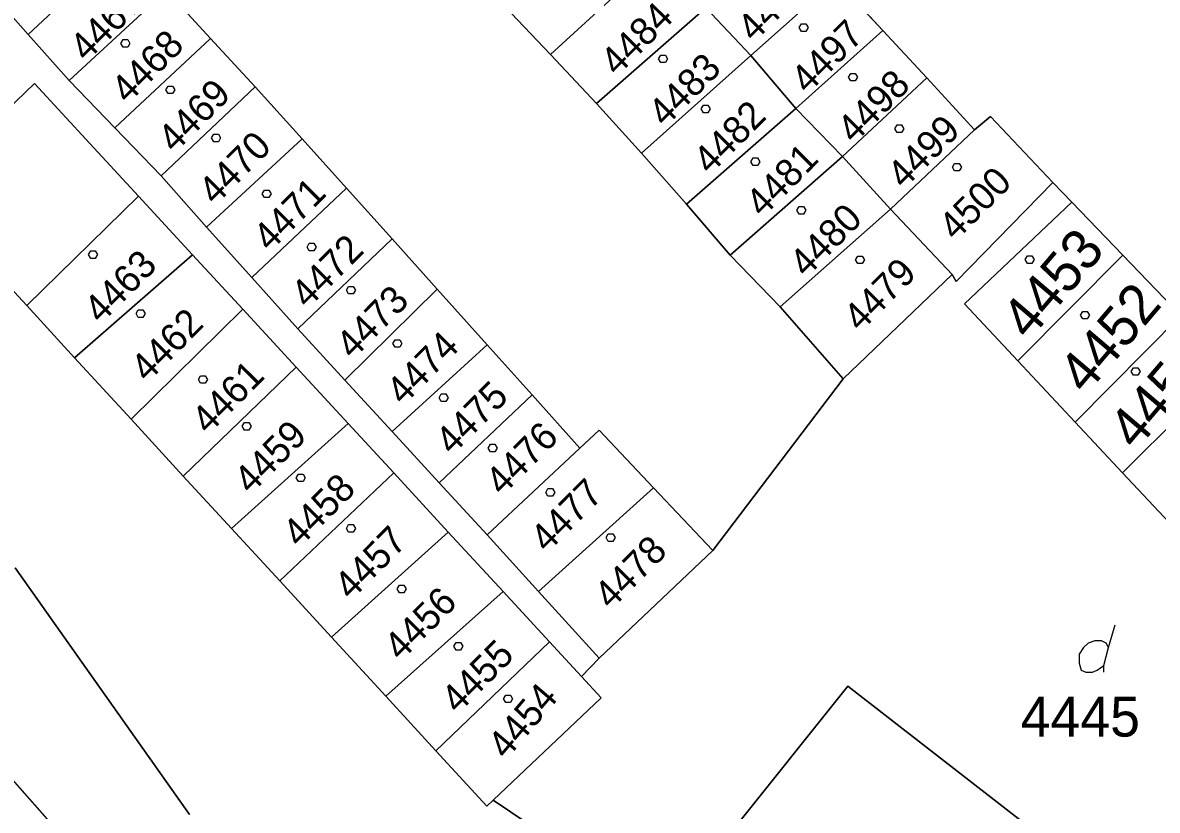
# Model space of a CAD drawing. Extents: x -263587 to -261993, y -1238795 to -1236748.
# Drawn here: x -262984.89 to -262939.57, y -1237575.64 to -1237544.16 of the extents above; entities that cross this region are included whole.
import ezdxf

# ---------------------------------------------------------------- set-up
doc = ezdxf.new("R2010")
doc.units = 0
doc.layers.add('Vrstva 1', color=7, linetype='Continuous')

msp = doc.modelspace()

# ---------------------------------------------------------------- linework, layer by layer
at = {"layer": 'Vrstva 1'}
for p, q in [((-262984.67, -1237544.63), (-262980.83, -1237541.04)), ((-262963.81, -1237545.43), (-262959.6, -1237541.57)), ((-262959.6, -1237541.57), (-262963.81, -1237545.43)), ((-262986.95, -1237542.05), (-262984.67, -1237544.63)), ((-262955.81, -1237545.48), (-262952.42, -1237542.45)), ((-262952.42, -1237542.45), (-262955.81, -1237545.48)), ((-262952.42, -1237542.45), (-262950.53, -1237544.48)), ((-262950.53, -1237544.48), (-262952.42, -1237542.45)), ((-262983.03, -1237546.48), (-262979.14, -1237542.88)), ((-262979.14, -1237542.88), (-262983.03, -1237546.48)), ((-262979.14, -1237542.88), (-262977.38, -1237544.8)), ((-262977.38, -1237544.8), (-262979.14, -1237542.88)), ((-262963.81, -1237545.43), (-262965.65, -1237543.51)), ((-262965.65, -1237543.51), (-262963.81, -1237545.43)), ((-262961.97, -1237547.39), (-262957.61, -1237543.57)), ((-262957.61, -1237543.57), (-262961.97, -1237547.39)), ((-262955.81, -1237545.48), (-262957.61, -1237543.57)), ((-262957.61, -1237543.57), (-262955.81, -1237545.48)), ((-262983.03, -1237546.48), (-262984.67, -1237544.63)), ((-262984.67, -1237544.63), (-262983.03, -1237546.48)), ((-262954.01, -1237547.59), (-262950.53, -1237544.48)), ((-262950.53, -1237544.48), (-262954.01, -1237547.59)), ((-262950.53, -1237544.48), (-262948.78, -1237546.37)), ((-262948.78, -1237546.37), (-262950.53, -1237544.48)), ((-262977.38, -1237544.8), (-262981.21, -1237548.37)), ((-262981.21, -1237548.37), (-262977.38, -1237544.8)), ((-262977.38, -1237544.8), (-262975.6, -1237546.73)), ((-262975.6, -1237546.73), (-262977.38, -1237544.8)), ((-262961.97, -1237547.39), (-262963.81, -1237545.43)), ((-262963.81, -1237545.43), (-262961.97, -1237547.39)), ((-262960.17, -1237549.38), (-262955.81, -1237545.48)), ((-262955.81, -1237545.48), (-262960.17, -1237549.38)), ((-262954.01, -1237547.59), (-262955.81, -1237545.48)), ((-262955.81, -1237545.48), (-262954.01, -1237547.59)), ((-262984.41, -1237546.59), (-262988.92, -1237550.91)), ((-262982.2, -1237548.99), (-262984.41, -1237546.59)), ((-262981.21, -1237548.37), (-262983.03, -1237546.48)), ((-262983.03, -1237546.48), (-262981.21, -1237548.37)), ((-262952.15, -1237549.51), (-262948.78, -1237546.37)), ((-262948.78, -1237546.37), (-262952.15, -1237549.51)), ((-262948.78, -1237546.37), (-262946.87, -1237548.44)), ((-262946.87, -1237548.44), (-262948.78, -1237546.37)), ((-262975.6, -1237546.73), (-262979.36, -1237550.29)), ((-262979.36, -1237550.29), (-262975.6, -1237546.73)), ((-262975.6, -1237546.73), (-262973.73, -1237548.81)), ((-262973.73, -1237548.81), (-262975.6, -1237546.73)), ((-262960.17, -1237549.38), (-262961.97, -1237547.39)), ((-262961.97, -1237547.39), (-262960.17, -1237549.38)), ((-262958.37, -1237551.42), (-262954.01, -1237547.59)), ((-262954.01, -1237547.59), (-262958.37, -1237551.42)), ((-262952.15, -1237549.51), (-262954.01, -1237547.59)), ((-262954.01, -1237547.59), (-262952.15, -1237549.51)), ((-262946.87, -1237548.44), (-262946.23, -1237547.91)), ((-262946.23, -1237547.91), (-262946.87, -1237548.44)), ((-262946.23, -1237547.91), (-262943.75, -1237550.55)), ((-262943.75, -1237550.55), (-262946.23, -1237547.91)), ((-262979.36, -1237550.29), (-262981.21, -1237548.37)), ((-262981.21, -1237548.37), (-262979.36, -1237550.29)), ((-262973.73, -1237548.81), (-262977.54, -1237552.33)), ((-262977.54, -1237552.33), (-262973.73, -1237548.81)), ((-262973.73, -1237548.81), (-262971.96, -1237550.77)), ((-262971.96, -1237550.77), (-262973.73, -1237548.81)), ((-262950.23, -1237551.61), (-262946.87, -1237548.44)), ((-262946.87, -1237548.44), (-262950.23, -1237551.61)), ((-262980.26, -1237551.09), (-262982.2, -1237548.99)), ((-262958.37, -1237551.42), (-262960.17, -1237549.38)), ((-262960.17, -1237549.38), (-262958.37, -1237551.42)), ((-262956.63, -1237553.45), (-262952.15, -1237549.51)), ((-262952.15, -1237549.51), (-262956.63, -1237553.45)), ((-262950.23, -1237551.61), (-262952.15, -1237549.51)), ((-262952.15, -1237549.51), (-262950.23, -1237551.61)), ((-262977.54, -1237552.33), (-262979.36, -1237550.29)), ((-262979.36, -1237550.29), (-262977.54, -1237552.33)), ((-262943.75, -1237550.55), (-262947.61, -1237554.51)), ((-262947.61, -1237554.51), (-262943.75, -1237550.55)), ((-262943.75, -1237550.55), (-262942.99, -1237551.34)), ((-262942.99, -1237551.34), (-262943.75, -1237550.55)), ((-262984.72, -1237555.47), (-262980.26, -1237551.09)), ((-262980.26, -1237551.09), (-262978.1, -1237553.44)), ((-262978.1, -1237553.44), (-262980.26, -1237551.09)), ((-262971.96, -1237550.77), (-262975.74, -1237554.34)), ((-262975.74, -1237554.34), (-262971.96, -1237550.77)), ((-262971.96, -1237550.77), (-262970.13, -1237552.8)), ((-262970.13, -1237552.8), (-262971.96, -1237550.77)), ((-262956.63, -1237553.45), (-262958.37, -1237551.42)), ((-262958.37, -1237551.42), (-262956.63, -1237553.45)), ((-262947.28, -1237555.4), (-262942.99, -1237551.34)), ((-262942.99, -1237551.34), (-262947.28, -1237555.4)), ((-262942.99, -1237551.34), (-262940.95, -1237553.46)), ((-262940.95, -1237553.46), (-262942.99, -1237551.34)), ((-262954.63, -1237555.52), (-262950.23, -1237551.61)), ((-262950.23, -1237551.61), (-262954.63, -1237555.52)), ((-262950.23, -1237551.61), (-262947.77, -1237554.22)), ((-262947.77, -1237554.22), (-262950.23, -1237551.61)), ((-262975.74, -1237554.34), (-262977.54, -1237552.33)), ((-262977.54, -1237552.33), (-262975.74, -1237554.34)), ((-262970.13, -1237552.8), (-262973.9, -1237556.4)), ((-262973.9, -1237556.4), (-262970.13, -1237552.8)), ((-262970.13, -1237552.8), (-262968.33, -1237554.81)), ((-262968.33, -1237554.81), (-262970.13, -1237552.8)), ((-262986.77, -1237553.25), (-262984.72, -1237555.47)), ((-262982.81, -1237557.55), (-262978.1, -1237553.44)), ((-262978.1, -1237553.44), (-262982.81, -1237557.55)), ((-262978.1, -1237553.44), (-262976.1, -1237555.61)), ((-262976.1, -1237555.61), (-262978.1, -1237553.44)), ((-262954.63, -1237555.52), (-262956.63, -1237553.45)), ((-262956.63, -1237553.45), (-262954.63, -1237555.52)), ((-262945.15, -1237557.67), (-262940.95, -1237553.46)), ((-262940.95, -1237553.46), (-262945.15, -1237557.67)), ((-262940.95, -1237553.46), (-262938.64, -1237555.86)), ((-262938.64, -1237555.86), (-262940.95, -1237553.46)), ((-262947.77, -1237554.22), (-262952.12, -1237558.39)), ((-262952.12, -1237558.39), (-262947.77, -1237554.22)), ((-262947.61, -1237554.51), (-262947.77, -1237554.22)), ((-262947.77, -1237554.22), (-262947.61, -1237554.51)), ((-262973.9, -1237556.4), (-262975.74, -1237554.34)), ((-262975.74, -1237554.34), (-262973.9, -1237556.4)), ((-262972.02, -1237558.45), (-262968.33, -1237554.81)), ((-262968.33, -1237554.81), (-262972.02, -1237558.45)), ((-262968.33, -1237554.81), (-262966.34, -1237557.03)), ((-262966.34, -1237557.03), (-262968.33, -1237554.81)), ((-262982.81, -1237557.55), (-262984.72, -1237555.47)), ((-262984.72, -1237555.47), (-262982.81, -1237557.55)), ((-262976.1, -1237555.61), (-262980.55, -1237560.01)), ((-262980.55, -1237560.01), (-262976.1, -1237555.61)), ((-262976.1, -1237555.61), (-262973.97, -1237557.93)), ((-262973.97, -1237557.93), (-262976.1, -1237555.61)), ((-262952.12, -1237558.39), (-262954.63, -1237555.52)), ((-262954.63, -1237555.52), (-262952.12, -1237558.39)), ((-262945.15, -1237557.67), (-262947.28, -1237555.4)), ((-262947.28, -1237555.4), (-262945.15, -1237557.67)), ((-262942.86, -1237560.12), (-262938.64, -1237555.86)), ((-262938.64, -1237555.86), (-262942.86, -1237560.12)), ((-262972.02, -1237558.45), (-262973.9, -1237556.4)), ((-262973.9, -1237556.4), (-262972.02, -1237558.45)), ((-262970.13, -1237560.5), (-262966.34, -1237557.03)), ((-262966.34, -1237557.03), (-262970.13, -1237560.5)), ((-262966.34, -1237557.03), (-262964.54, -1237559.03)), ((-262964.54, -1237559.03), (-262966.34, -1237557.03)), ((-262980.55, -1237560.01), (-262982.81, -1237557.55)), ((-262982.81, -1237557.55), (-262980.55, -1237560.01)), ((-262942.86, -1237560.12), (-262945.15, -1237557.67)), ((-262945.15, -1237557.67), (-262942.86, -1237560.12)), ((-262940.96, -1237562.15), (-262936.7, -1237557.88)), ((-262936.7, -1237557.88), (-262940.96, -1237562.15)), ((-262973.97, -1237557.93), (-262978.47, -1237562.28)), ((-262978.47, -1237562.28), (-262973.97, -1237557.93)), ((-262973.97, -1237557.93), (-262971.89, -1237560.18)), ((-262971.89, -1237560.18), (-262973.97, -1237557.93)), ((-262970.13, -1237560.5), (-262972.02, -1237558.45)), ((-262972.02, -1237558.45), (-262970.13, -1237560.5)), ((-262957.32, -1237565.25), (-262952.12, -1237558.39)), ((-262952.12, -1237558.39), (-262957.32, -1237565.25)), ((-262964.54, -1237559.03), (-262968.25, -1237562.55)), ((-262968.25, -1237562.55), (-262964.54, -1237559.03)), ((-262964.54, -1237559.03), (-262962.63, -1237561.16)), ((-262962.63, -1237561.16), (-262964.54, -1237559.03)), ((-262978.47, -1237562.28), (-262980.55, -1237560.01)), ((-262980.55, -1237560.01), (-262978.47, -1237562.28)), ((-262976.55, -1237564.37), (-262971.89, -1237560.18)), ((-262971.89, -1237560.18), (-262976.55, -1237564.37)), ((-262971.89, -1237560.18), (-262970.07, -1237562.15)), ((-262970.07, -1237562.15), (-262971.89, -1237560.18)), ((-262940.96, -1237562.15), (-262942.86, -1237560.12)), ((-262942.86, -1237560.12), (-262940.96, -1237562.15)), ((-262968.25, -1237562.55), (-262970.13, -1237560.5)), ((-262970.13, -1237560.5), (-262968.25, -1237562.55)), ((-262962.63, -1237561.16), (-262961.87, -1237560.45)), ((-262961.87, -1237560.45), (-262962.63, -1237561.16)), ((-262961.87, -1237560.45), (-262959.7, -1237562.75)), ((-262959.7, -1237562.75), (-262961.87, -1237560.45)), ((-262962.63, -1237561.16), (-262966.33, -1237564.63)), ((-262966.33, -1237564.63), (-262962.63, -1237561.16)), ((-262976.55, -1237564.37), (-262978.47, -1237562.28)), ((-262978.47, -1237562.28), (-262976.55, -1237564.37)), ((-262974.62, -1237566.47), (-262970.07, -1237562.15)), ((-262970.07, -1237562.15), (-262974.62, -1237566.47)), ((-262970.07, -1237562.15), (-262967.89, -1237564.52)), ((-262967.89, -1237564.52), (-262970.07, -1237562.15)), ((-262938.89, -1237564.36), (-262940.96, -1237562.15)), ((-262940.96, -1237562.15), (-262938.89, -1237564.36)), ((-262966.33, -1237564.63), (-262968.25, -1237562.55)), ((-262968.25, -1237562.55), (-262966.33, -1237564.63)), ((-262959.7, -1237562.75), (-262964.28, -1237566.89)), ((-262964.28, -1237566.89), (-262959.7, -1237562.75)), ((-262959.7, -1237562.75), (-262957.32, -1237565.25)), ((-262957.32, -1237565.25), (-262959.7, -1237562.75)), ((-262974.62, -1237566.47), (-262976.55, -1237564.37)), ((-262976.55, -1237564.37), (-262974.62, -1237566.47)), ((-262972.55, -1237568.72), (-262967.89, -1237564.52)), ((-262967.89, -1237564.52), (-262972.55, -1237568.72)), ((-262967.89, -1237564.52), (-262965.7, -1237566.89)), ((-262965.7, -1237566.89), (-262967.89, -1237564.52)), ((-262964.28, -1237566.89), (-262966.33, -1237564.63)), ((-262966.33, -1237564.63), (-262964.28, -1237566.89)), ((-262957.32, -1237565.25), (-262961.86, -1237569.56)), ((-262961.86, -1237569.56), (-262957.32, -1237565.25)), ((-262978.22, -1237575.8), (-262985.18, -1237565.95)), ((-262985.18, -1237565.95), (-262978.22, -1237575.8)), ((-262972.55, -1237568.72), (-262974.62, -1237566.47)), ((-262974.62, -1237566.47), (-262972.55, -1237568.72)), ((-262970.38, -1237571.08), (-262965.7, -1237566.89)), ((-262965.7, -1237566.89), (-262970.38, -1237571.08)), ((-262965.7, -1237566.89), (-262963.85, -1237568.9)), ((-262963.85, -1237568.9), (-262965.7, -1237566.89)), ((-262961.86, -1237569.56), (-262964.28, -1237566.89)), ((-262964.28, -1237566.89), (-262961.86, -1237569.56)), ((-262941.53, -1237569.13), (-262941.26, -1237568.23)), ((-262970.38, -1237571.08), (-262972.55, -1237568.72)), ((-262972.55, -1237568.72), (-262970.38, -1237571.08)), ((-262963.85, -1237568.9), (-262968.38, -1237573.26)), ((-262968.38, -1237573.26), (-262963.85, -1237568.9)), ((-262963.85, -1237568.9), (-262962.57, -1237570.29)), ((-262962.57, -1237570.29), (-262963.85, -1237568.9)), ((-262962.57, -1237570.29), (-262961.86, -1237569.56)), ((-262961.86, -1237569.56), (-262962.57, -1237570.29)), ((-262981.78, -1237578.38), (-262989.44, -1237569.71)), ((-262962.57, -1237570.29), (-262961.79, -1237571.14)), ((-262961.79, -1237571.14), (-262962.57, -1237570.29)), ((-262951.94, -1237570.67), (-262959.24, -1237579.81)), ((-262959.24, -1237579.81), (-262951.94, -1237570.67)), ((-262934.23, -1237584.43), (-262951.94, -1237570.67)), ((-262951.94, -1237570.67), (-262934.23, -1237584.43)), ((-262968.38, -1237573.26), (-262970.38, -1237571.08)), ((-262970.38, -1237571.08), (-262968.38, -1237573.26)), ((-262961.79, -1237571.14), (-262966.1, -1237575.23)), ((-262966.1, -1237575.23), (-262961.79, -1237571.14)), ((-262966.35, -1237575.47), (-262968.38, -1237573.26)), ((-262968.38, -1237573.26), (-262966.35, -1237575.47)), ((-262966.1, -1237575.23), (-262966.35, -1237575.47)), ((-262966.35, -1237575.47), (-262966.1, -1237575.23)), ((-262959.24, -1237579.81), (-262966.1, -1237575.23)), ((-262966.1, -1237575.23), (-262959.24, -1237579.81))]:
    msp.add_line(p, q, dxfattribs=at)
for points in [[(-262953.61, -1237544.21), (-262953.52, -1237544.36), (-262953.61, -1237544.51), (-262953.79, -1237544.51), (-262953.88, -1237544.36), (-262953.79, -1237544.21)], [(-262980.69, -1237544.84), (-262980.6, -1237544.99), (-262980.69, -1237545.14), (-262980.87, -1237545.14), (-262980.96, -1237544.99), (-262980.87, -1237544.84)], [(-262959.22, -1237545.46), (-262959.13, -1237545.61), (-262959.22, -1237545.76), (-262959.4, -1237545.76), (-262959.49, -1237545.61), (-262959.4, -1237545.46)], [(-262951.64, -1237546.19), (-262951.55, -1237546.34), (-262951.64, -1237546.49), (-262951.82, -1237546.49), (-262951.91, -1237546.34), (-262951.82, -1237546.19)], [(-262978.9, -1237546.7), (-262978.81, -1237546.85), (-262978.9, -1237547), (-262979.08, -1237547), (-262979.17, -1237546.85), (-262979.08, -1237546.7)], [(-262957.52, -1237547.46), (-262957.43, -1237547.61), (-262957.52, -1237547.76), (-262957.7, -1237547.76), (-262957.79, -1237547.61), (-262957.7, -1237547.46)], [(-262949.79, -1237548.25), (-262949.7, -1237548.4), (-262949.79, -1237548.55), (-262949.97, -1237548.55), (-262950.06, -1237548.4), (-262949.97, -1237548.25)], [(-262977.07, -1237548.62), (-262976.98, -1237548.77), (-262977.07, -1237548.92), (-262977.25, -1237548.92), (-262977.34, -1237548.77), (-262977.25, -1237548.62)], [(-262955.54, -1237549.57), (-262955.45, -1237549.72), (-262955.54, -1237549.87), (-262955.72, -1237549.87), (-262955.81, -1237549.72), (-262955.72, -1237549.57)], [(-262947.49, -1237549.79), (-262947.4, -1237549.94), (-262947.49, -1237550.09), (-262947.67, -1237550.09), (-262947.76, -1237549.94), (-262947.67, -1237549.79)], [(-262975.05, -1237550.85), (-262974.96, -1237551), (-262975.05, -1237551.15), (-262975.23, -1237551.15), (-262975.32, -1237551), (-262975.23, -1237550.85)], [(-262953.7, -1237551.51), (-262953.61, -1237551.66), (-262953.7, -1237551.81), (-262953.88, -1237551.81), (-262953.97, -1237551.66), (-262953.88, -1237551.51)], [(-262981.99, -1237553.28), (-262981.9, -1237553.43), (-262981.99, -1237553.58), (-262982.17, -1237553.58), (-262982.26, -1237553.43), (-262982.17, -1237553.28)], [(-262973.26, -1237552.98), (-262973.17, -1237553.13), (-262973.26, -1237553.28), (-262973.44, -1237553.28), (-262973.53, -1237553.13), (-262973.44, -1237552.98)], [(-262951.36, -1237553.49), (-262951.27, -1237553.64), (-262951.36, -1237553.79), (-262951.54, -1237553.79), (-262951.63, -1237553.64), (-262951.54, -1237553.49)], [(-262944.58, -1237553.48), (-262944.49, -1237553.63), (-262944.58, -1237553.78), (-262944.76, -1237553.78), (-262944.85, -1237553.63), (-262944.76, -1237553.48)], [(-262971.69, -1237554.7), (-262971.6, -1237554.85), (-262971.69, -1237555), (-262971.87, -1237555), (-262971.96, -1237554.85), (-262971.87, -1237554.7)], [(-262980.09, -1237555.64), (-262980, -1237555.79), (-262980.09, -1237555.94), (-262980.27, -1237555.94), (-262980.36, -1237555.79), (-262980.27, -1237555.64)], [(-262942.37, -1237555.7), (-262942.28, -1237555.85), (-262942.37, -1237556), (-262942.55, -1237556), (-262942.64, -1237555.85), (-262942.55, -1237555.7)], [(-262969.83, -1237556.83), (-262969.74, -1237556.98), (-262969.83, -1237557.13), (-262970.01, -1237557.13), (-262970.1, -1237556.98), (-262970.01, -1237556.83)], [(-262977.6, -1237558.27), (-262977.51, -1237558.42), (-262977.6, -1237558.57), (-262977.78, -1237558.57), (-262977.87, -1237558.42), (-262977.78, -1237558.27)], [(-262940.35, -1237557.95), (-262940.26, -1237558.1), (-262940.35, -1237558.25), (-262940.53, -1237558.25), (-262940.62, -1237558.1), (-262940.53, -1237557.95)], [(-262967.99, -1237559), (-262967.9, -1237559.15), (-262967.99, -1237559.3), (-262968.17, -1237559.3), (-262968.26, -1237559.15), (-262968.17, -1237559)], [(-262975.85, -1237560.14), (-262975.76, -1237560.29), (-262975.85, -1237560.44), (-262976.03, -1237560.44), (-262976.12, -1237560.29), (-262976.03, -1237560.14)], [(-262966.03, -1237561.01), (-262965.94, -1237561.16), (-262966.03, -1237561.31), (-262966.21, -1237561.31), (-262966.3, -1237561.16), (-262966.21, -1237561.01)], [(-262973.69, -1237562.2), (-262973.6, -1237562.35), (-262973.69, -1237562.5), (-262973.87, -1237562.5), (-262973.96, -1237562.35), (-262973.87, -1237562.2)], [(-262963.73, -1237562.78), (-262963.64, -1237562.93), (-262963.73, -1237563.08), (-262963.91, -1237563.08), (-262964, -1237562.93), (-262963.91, -1237562.78)], [(-262971.69, -1237564.22), (-262971.6, -1237564.37), (-262971.69, -1237564.52), (-262971.87, -1237564.52), (-262971.96, -1237564.37), (-262971.87, -1237564.22)], [(-262961.32, -1237564.59), (-262961.23, -1237564.74), (-262961.32, -1237564.89), (-262961.5, -1237564.89), (-262961.59, -1237564.74), (-262961.5, -1237564.59)], [(-262969.66, -1237566.64), (-262969.57, -1237566.79), (-262969.66, -1237566.94), (-262969.84, -1237566.94), (-262969.93, -1237566.79), (-262969.84, -1237566.64)], [(-262967.4, -1237568.93), (-262967.31, -1237569.08), (-262967.4, -1237569.23), (-262967.58, -1237569.23), (-262967.67, -1237569.08), (-262967.58, -1237568.93)], [(-262965.41, -1237571.03), (-262965.32, -1237571.18), (-262965.41, -1237571.33), (-262965.59, -1237571.33), (-262965.68, -1237571.18), (-262965.59, -1237571.03)]]:
    msp.add_lwpolyline(points, close=True, dxfattribs=at)
msp.add_lwpolyline([(-262941.71, -1237570.12), (-262941.71, -1237569.85), (-262941.53, -1237569.13), (-262941.62, -1237568.95), (-262941.8, -1237568.86), (-262942.07, -1237568.86), (-262942.34, -1237568.95), (-262942.52, -1237569.13), (-262942.7, -1237569.4), (-262942.7, -1237569.76), (-262942.61, -1237570.03), (-262942.43, -1237570.12), (-262942.16, -1237570.12), (-262941.98, -1237570.03), (-262941.71, -1237569.85)], dxfattribs=at)

# ---------------------------------------------------------------- texts
for s, height, rotation, p in [('4496', 1.1, 45.0918, (-262955.681, -1237544.981)), ('4467', 1.1, 45.0918, (-262982.338, -1237545.768)), ('4484', 1.1, 45.0918, (-262961.147, -1237546.336)), ('4497', 1.1, 45.0918, (-262953.54, -1237547.049)), ('4468', 1.1, 45.0918, (-262980.688, -1237547.448)), ('4483', 1.1, 45.0918, (-262959.237, -1237548.376)), ('4498', 1.1, 45.0918, (-262951.69, -1237549.039)), ('4469', 1.1, 45.0918, (-262978.821, -1237549.411)), ('4482', 1.1, 45.0918, (-262957.437, -1237550.276)), ('4499', 1.1, 45.0918, (-262949.693, -1237550.852)), ('4470', 1.1, 45.0918, (-262977.2, -1237551.5)), ('4481', 1.1, 45.0918, (-262955.345, -1237551.984)), ('4500', 1.1, 45.0918, (-262947.634, -1237552.924)), ('4471', 1.1, 45.0918, (-262975.015, -1237553.354)), ('4480', 1.1, 45.0918, (-262953.6, -1237554.39)), ('4453', 1.6, 49.6181, (-262944.701, -1237556.903)), ('4472', 1.1, 45.0918, (-262973.507, -1237555.626)), ('4463', 1.1, 45.0918, (-262981.768, -1237556.238)), ('4479', 1.1, 45.0918, (-262951.44, -1237556.559)), ('4473', 1.1, 45.0918, (-262971.707, -1237557.656)), ('4452', 1.6, 49.6181, (-262942.431, -1237559.073)), ('4462', 1.1, 45.0918, (-262979.908, -1237558.578)), ('4474', 1.1, 45.0918, (-262969.697, -1237559.496)), ('4451', 1.6, 49.6181, (-262940.428, -1237561.299)), ('4461', 1.1, 45.0918, (-262977.476, -1237560.656)), ('4475', 1.1, 45.0918, (-262967.737, -1237561.486)), ('4459', 1.1, 45.0918, (-262975.78, -1237563.049)), ('4476', 1.1, 45.0918, (-262965.738, -1237563.108)), ('4458', 1.1, 45.0918, (-262973.837, -1237565.176)), ('4477', 1.1, 45.0918, (-262963.947, -1237565.386)), ('4457', 1.1, 45.0918, (-262971.777, -1237567.276)), ('4478', 1.1, 45.0918, (-262961.397, -1237567.656)), ('4456', 1.1, 45.0918, (-262969.788, -1237569.708)), ('4455', 1.1, 45.0918, (-262967.507, -1237571.816)), ('4454', 1.1, 49.6181, (-262965.574, -1237573.648))]:
    msp.add_text(s, height=height, rotation=rotation, dxfattribs=at).set_placement(p)
msp.add_text('4445', height=1.6, dxfattribs=at).set_placement((-262945.028, -1237572.69))

doc.saveas('drawing.dxf')
